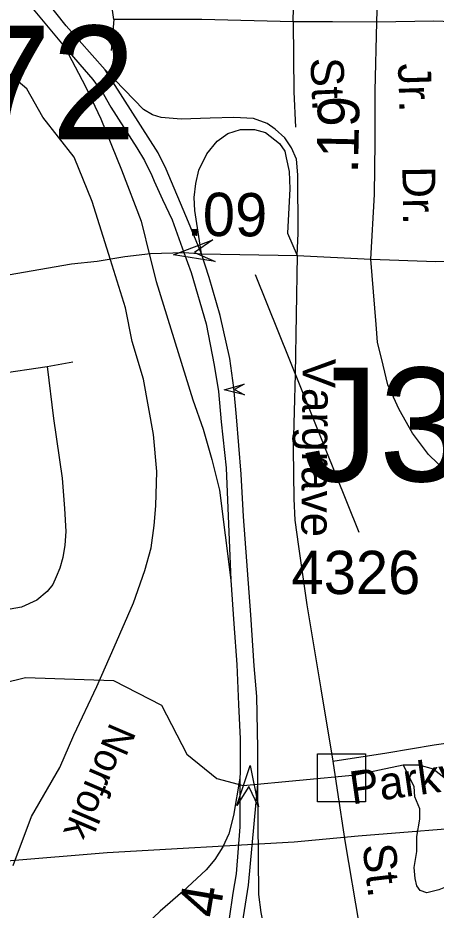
# Model space of a CAD drawing. Extents: x 1547597 to 1699558, y 810033 to 920809.
# Drawn here: x 1636237 to 1637444, y 852177 to 854755 of the extents above; entities that cross this region are included whole.
import ezdxf

# ---------------------------------------------------------------- set-up
doc = ezdxf.new("R2010")
doc.units = 0
for name, color, linetype in [('Exist Hydrographic Creek Single Shore', 7, 'Continuous'), ('Exist Railroad Mainline', 7, 'Continuous'), ('Exist Railroad Mainline Label', 7, 'Continuous'), ('Exist Road Non-System Structure Non-Sys Other CELL', 7, 'Continuous'), ('Exist Road Non-System Structure Non-Sys Other Number Label', 7, 'Continuous'), ('Exist Road Non-System Type 51', 7, 'Continuous'), ('Exist Road Non-System Type 51 Label', 7, 'Continuous'), ('Exist Road Primary Interstate Structure Ovrhead Sign Attributed CELL', 7, 'Continuous'), ('Exist Road Primary US Divided Attributed', 7, 'Continuous'), ('Exist Road Primary US Ramp 1 Lane  Attributed', 7, 'Continuous'), ('Exist Road Secondary Mileage Hundredths English Label', 7, 'Continuous'), ('Exist Road Secondary Structure Standard Bridge Attributed CELL', 7, 'Continuous'), ('Exist Road Secondary Type 51 Label', 7, 'Continuous'), ('Exist Road Secondary Type 51 Number Label', 7, 'Continuous'), ('Exist Road Secondary Type 51 Undivided 4 Lane Attributed', 7, 'Continuous'), ('Exist Utilities Electrical Transmission Line', 7, 'Continuous')]:
    doc.layers.add(name, color=color, linetype=linetype)

msp = doc.modelspace()

# ---------------------------------------------------------------- linework, layer by layer
at = {"layer": 'Exist Hydrographic Creek Single Shore'}
for points in [[(1635840.3, 852746.2), (1636258.7, 852849.2), (1636513.2, 852840.3), (1636651.8, 852769.5), (1636724.3, 852627.4), (1636811.6, 852557.8), (1636887, 852537.1), (1637212.5, 852568.2), (1637348.9, 852596.8), (1637394.3, 852596.8), (1637435.5, 852585.2), (1637484, 852548.2)], [(1637577.9, 852175.8), (1637566.3, 852195.8), (1637557.9, 852227.5), (1637536.8, 852250.7), (1637518.8, 852259.1), (1637495.6, 852252.8), (1637452.3, 852235.9), (1637417.5, 852227.5), (1637398.5, 852233.8), (1637389, 852247.5), (1637383.8, 852268.6), (1637380.6, 852300.3), (1637389, 852346.7), (1637389, 852390), (1637397.5, 852439.6), (1637397.5, 852470.2), (1637382.7, 852505), (1637380.6, 852534.5), (1637348.9, 852596.8)]]:
    msp.add_lwpolyline(points, dxfattribs=at)
at = {"layer": 'Exist Railroad Mainline'}
msp.add_lwpolyline([(1636223.1, 852306.5), (1636276.3, 852447.3), (1636357.7, 852589.5), (1636398.9, 852683.1), (1636465, 852823.5), (1636515.3, 852937.1), (1636570.9, 853064.5), (1636603.7, 853158), (1636621.7, 853224), (1636630.7, 853288.4), (1636635.2, 853345.4), (1636638.2, 853444.3), (1636628.4, 853551.4), (1636600, 853710.6), (1636567, 853820), (1636547.5, 853917), (1636504.8, 854055.7), (1636451.6, 854224.2), (1636399.1, 854352.4), (1636308.7, 854467.5), (1636262.8, 854549.7), (1636206.3, 854597.7)], dxfattribs=at)
at = {"layer": 'Exist Road Non-System Structure Non-Sys Other CELL'}
msp.add_lwpolyline([(1637101.6, 852628.9), (1637240.5, 852628.9), (1637240.5, 852489.8), (1637101.6, 852489.8)], close=True, dxfattribs=at)
at = {"layer": 'Exist Road Non-System Type 51'}
for p, q in [((1636514.1, 854750.4), (1636506.8, 854660.8)), ((1636321.6, 853747.7), (1636395.7, 853761.2)), ((1635857.3, 853678.1), (1636321.6, 853747.7))]:
    msp.add_line(p, q, dxfattribs=at)
for points in [[(1637031.8, 854743.1), (1637033.5, 854826), (1637035.2, 855029.3)], [(1636514.1, 854750.4), (1636502, 854832.7), (1636502, 854919.9)], [(1637031.8, 854743.1), (1636768.1, 854750.4), (1636514.1, 854750.4)], [(1637272.8, 854742.5), (1637145.6, 854743.1), (1637031.8, 854743.1)], [(1637031.8, 854743.1), (1637033.7, 854541.3), (1637038, 854439.3)], [(1637597.5, 854739.5), (1637438.1, 854745.4), (1637272.8, 854742.5)], [(1635805.2, 853951.7), (1636075.4, 853989.1), (1636391.5, 854043.7), (1636466.2, 854052.3), (1636546, 854065.4), (1636620.2, 854073.6), (1636715.7, 854076.8)], [(1637042.8, 854068), (1637037.1, 853725.4), (1637031.9, 853509.4), (1637033.6, 853365.4), (1637036.7, 853303.4), (1637047.2, 853227.9), (1637071, 853058.7)], [(1637255.9, 854057.9), (1637443.9, 854051.1), (1637503.1, 854051.4), (1637535.5, 854051.4), (1637566, 854049.2), (1637582.7, 854048.5)], [(1636321.6, 853747.7), (1636340.1, 853597.7), (1636364.7, 853425.5), (1636371.7, 853337.5), (1636375.1, 853271.4), (1636372.7, 853231.4), (1636366.4, 853195.5), (1636358.2, 853165.5), (1636347.8, 853139.7), (1636337.8, 853117.6), (1636321.6, 853097.8), (1636291.4, 853072.2), (1636247.2, 853052.5), (1636215.1, 853046.9)], [(1637071, 853058.7), (1637111.3, 852816.2), (1637146.1, 852607.8)], [(1637438.6, 852655.2), (1637578.9, 852675), (1637737.2, 852696.6)], [(1637146.1, 852607.8), (1637302.2, 852631.2), (1637438.6, 852655.2)], [(1637146.1, 852607.8), (1637158.8, 852523.5), (1637180.4, 852377.1), (1637222.6, 852132.5), (1637232.7, 852064.7), (1637242.1, 851992.4), (1637248.4, 851930.9), (1637253.3, 851861.6)]]:
    msp.add_lwpolyline(points, dxfattribs=at)
at = {"layer": 'Exist Road Primary Interstate Structure Ovrhead Sign Attributed CELL'}
msp.add_lwpolyline([(1636891, 853666.1), (1636832.8, 853679.8), (1636890, 853697), (1636862.7, 853680.7)], close=True, dxfattribs=at)
at = {"layer": 'Exist Road Primary US Divided Attributed'}
for points in [[(1636159.3, 854936.7), (1636281.5, 854780), (1636372.8, 854670.3)], [(1636489, 854604.2), (1636376.3, 854731.3), (1636316.9, 854808.1)], [(1636372.8, 854670.3), (1636453.4, 854576.5), (1636483.9, 854533.9), (1636505.1, 854496.7), (1636580.2, 854379.4), (1636602.1, 854342.8), (1636623.8, 854299.8), (1636630, 854283.1), (1636654.6, 854230.2), (1636682.4, 854171), (1636715.7, 854076.8)], [(1636766.7, 854073.5), (1636730, 854164.9), (1636665.3, 854317.9), (1636641.6, 854364.6), (1636489, 854604.2)], [(1636715.7, 854076.8), (1636737.4, 854019.5), (1636780.5, 853871), (1636803.8, 853751.5), (1636815.7, 853675.8), (1636824, 853587.4), (1636838.1, 853454.6), (1636851.3, 853130.9)], [(1636930, 852541), (1636930, 852645), (1636926.3, 852794.5), (1636919.5, 852882.9), (1636909, 853030.2), (1636888.4, 853314.3), (1636881.7, 853436.4), (1636867.8, 853601.8), (1636860.7, 853685.9), (1636848.7, 853770.6), (1636820.6, 853895.1), (1636789.1, 854004.5), (1636766.7, 854073.5)], [(1636851.3, 853130.9), (1636860.3, 853003.9), (1636868.7, 852886.4), (1636874.1, 852770.9), (1636879.1, 852672), (1636879.1, 852575.3), (1636877.6, 852558.1)], [(1636877.6, 852558.1), (1636877.6, 852417.6), (1636866.7, 852281.8), (1636857.7, 852226.3), (1636846.8, 852152.9), (1636832.2, 852073.5), (1636807.4, 851981.5), (1636751.3, 851758.4)], [(1636759.6, 851630.1), (1636828.1, 851869.5), (1636858.8, 851995.6), (1636879.4, 852103.4), (1636903, 852249.9), (1636930, 852541)]]:
    msp.add_lwpolyline(points, dxfattribs=at)
at = {"layer": 'Exist Road Primary US Ramp 1 Lane  Attributed'}
for points in [[(1636372.8, 854670.3), (1636431.8, 854556.4), (1636476.6, 854462.7), (1636535.7, 854315.9), (1636592.7, 854167.2), (1636619.2, 854061.2)], [(1637042.8, 854068), (1637046.3, 854132.3), (1637045.3, 854301.4), (1637041.2, 854346.3), (1637026.9, 854378.9), (1637007.6, 854408.4), (1636980.1, 854432.9), (1636956.7, 854449.2), (1636917.5, 854463.5), (1636860, 854466.4), (1636791.7, 854464.5), (1636708.2, 854462.4), (1636650.2, 854466.5), (1636625.8, 854474.6), (1636599.3, 854489.9), (1636489, 854604.2)], [(1636766.7, 854073.5), (1636748, 854198.5), (1636745.9, 854236.2), (1636751, 854276), (1636759.2, 854314.7), (1636782.6, 854361.5), (1636812.1, 854398.2), (1636842.7, 854420.4), (1636880.1, 854431.9), (1636904.6, 854431.9)], [(1636904.6, 854431.9), (1636920.3, 854431.9), (1636951.9, 854423.3), (1636992.1, 854391.7), (1637007.6, 854369.7), (1637011.7, 854350.3), (1637019.8, 854310.6), (1637021.9, 854260.7), (1637015.7, 854132.3), (1637042.8, 854068)], [(1636619.2, 854061.2), (1636636.6, 853993), (1636741.8, 853651.2), (1636771.4, 853566.2), (1636797.2, 853479.4), (1636819.4, 853390.7), (1636851.3, 853130.9)], [(1636877.6, 852558.1), (1636859.9, 852450.5), (1636845.7, 852398.1), (1636828.6, 852360.5), (1636805.3, 852323.5), (1636780.9, 852293.9), (1636713.6, 852230.8), (1636647.6, 852174.5), (1636588.9, 852118.2), (1636557.1, 852074.2), (1636542.4, 852037.5), (1636535.1, 852003.2), (1636532.6, 851983.6), (1636532.6, 851954.3), (1636532.7, 851905.7), (1636542.4, 851861.6), (1636558.8, 851823.7), (1636585.7, 851777.2), (1636623.1, 851734), (1636705.6, 851607.1)], [(1637253.3, 851861.6), (1637229.7, 851892.7), (1637206.9, 851905.8), (1637163.4, 851915.4), (1637143.2, 851924.2), (1637094.5, 851946.7), (1637062.6, 851967.3), (1637032.7, 851992.9), (1636994.8, 852036), (1636966.7, 852082.5), (1636948.4, 852128.2), (1636939.4, 852170.1), (1636933, 852222.6), (1636930, 852541)]]:
    msp.add_lwpolyline(points, dxfattribs=at)
at = {"layer": 'Exist Road Secondary Structure Standard Bridge Attributed CELL'}
for points in [[(1636806.3, 854051.2), (1636685.8, 854070), (1636799.6, 854113.9), (1636746.5, 854076.5)], [(1636868.6, 852479.3), (1636907.2, 852594.9), (1636931.6, 852475.5), (1636903.5, 852534.1)]]:
    msp.add_lwpolyline(points, close=True, dxfattribs=at)
at = {"layer": 'Exist Road Secondary Type 51 Number Label'}
msp.add_line((1636921.6, 854013.1), (1637221, 853268.7), dxfattribs=at)
at = {"layer": 'Exist Road Secondary Type 51 Undivided 4 Lane Attributed'}
for points in [[(1637255.9, 854057.9), (1637266.4, 854244.1), (1637268.7, 854395.2), (1637268.7, 854544), (1637272.8, 854742.5), (1637276.1, 854843.5), (1637270.6, 855034.4)], [(1636715.7, 854076.8), (1636744.6, 854075), (1636766.7, 854073.5)], [(1636766.7, 854073.5), (1637042.8, 854068)], [(1637042.8, 854068), (1637255.9, 854057.9)], [(1637476.9, 853440.5), (1637422, 853493.2), (1637376.2, 853555), (1637337.3, 853623.7), (1637305.3, 853694.6), (1637291.5, 853751.9), (1637275.5, 853818.3), (1637271, 853868.6), (1637255.9, 854057.9)]]:
    msp.add_lwpolyline(points, dxfattribs=at)
at = {"layer": 'Exist Utilities Electrical Transmission Line'}
msp.add_lwpolyline([(1635926.3, 852297), (1636494.8, 852343.6), (1637034.7, 852374.5), (1637218.9, 852392.2), (1637603, 852423.2), (1638143.3, 852464.2), (1638397.3, 852488.9), (1638563.5, 852500.9), (1638881.7, 852690.8), (1639320.9, 852955), (1639635, 853139.1)], dxfattribs=at)

# ---------------------------------------------------------------- texts
at = {"layer": 'Exist Railroad Mainline Label'}
msp.add_text('Norfolk', height=82.02, rotation=246.808, dxfattribs=at).set_placement((1636504.3, 852722.5))
at = {"layer": 'Exist Road Non-System Structure Non-Sys Other Number Label'}
for s, p in [('J0372', (1635382.7, 854403.7)), ('J371', (1637060.2, 853416))]:
    msp.add_text(s, height=328.08, dxfattribs=at).set_placement(p)
at = {"layer": 'Exist Road Non-System Type 51 Label'}
for s, rotation, p in [('St.', 272.4344, (1637081.3, 854638.5)), ('Vargrave', 269.5345, (1637059.1, 853770.6)), ('Parkview', 8.0184, (1637201.7, 852482.5)), ('St.', 276.7182, (1637231.4, 852364.6))]:
    msp.add_text(s, height=95, rotation=rotation, dxfattribs=at).set_placement(p)
at = {"layer": 'Exist Road Secondary Mileage Hundredths English Label'}
for s, height, rotation, p in [('.19', 120, 88.7925, (1637218.7, 854304.5)), ('.09', 125, 359.4698, (1636723.9, 854125.3)), ('.14', 120, 80.3886, (1636795.3, 852019.2))]:
    msp.add_text(s, height=height, rotation=rotation, dxfattribs=at).set_placement(p)
at = {"layer": 'Exist Road Secondary Type 51 Label'}
for s, rotation, p in [('Jr.', 271.9487, (1637334, 854621.9)), ('Dr.', 270.9022, (1637346.7, 854325.3))]:
    msp.add_text(s, height=95, rotation=rotation, dxfattribs=at).set_placement(p)
at = {"layer": 'Exist Road Secondary Type 51 Number Label'}
msp.add_text('4326', height=125, dxfattribs=at).set_placement((1637026.8, 853090.3))

doc.saveas('drawing.dxf')
